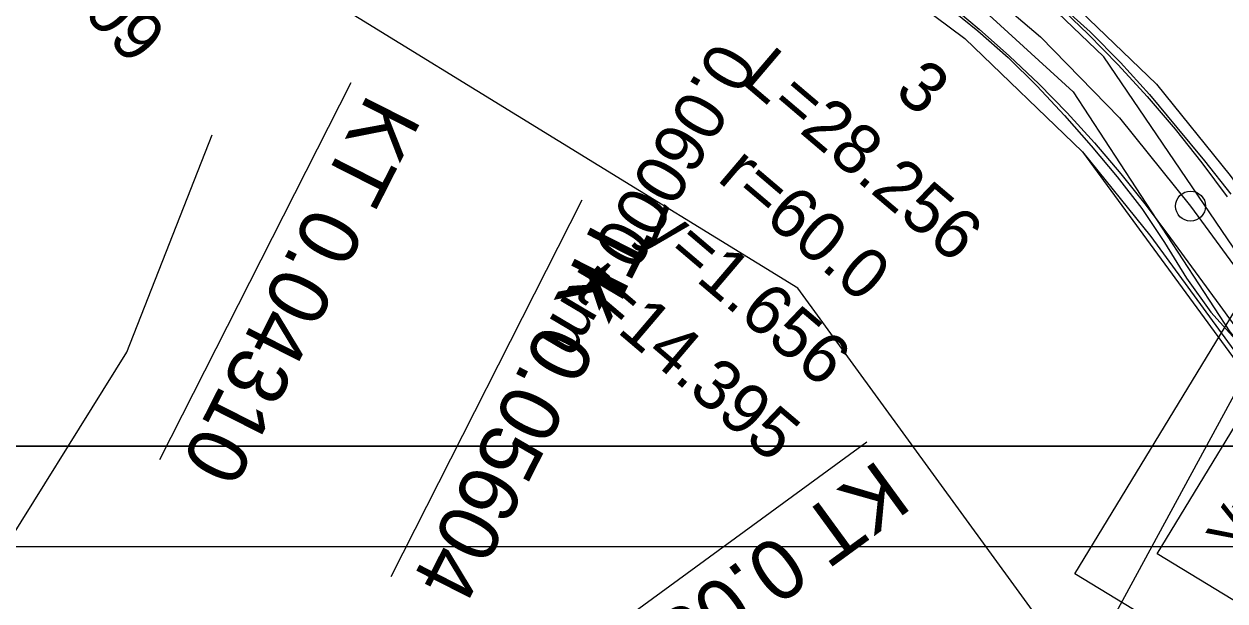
# Model space of a CAD drawing. Extents: x -555887 to -552101, y -1100251 to -1096546.
# Drawn here: x -554030.5 to -553970.5, y -1097398.4 to -1097369.6 of the extents above; entities that cross this region are included whole.
import ezdxf

# ---------------------------------------------------------------- set-up
doc = ezdxf.new("R2010")
doc.units = 0
for name, color, linetype in [('PARCELY_cesty', 7, 'Continuous'), ('PARCELY_VHO', 7, 'Continuous'), ('POLYGONY_SITUACE_PF_POPISY', 7, 'Continuous'), ('POLYGONY_SITUACE_PO', 7, 'Continuous'), ('ram_VC6', 7, 'Continuous'), ('ROZHLED_ram_legenda_1', 7, 'Continuous'), ('ROZHLED_ram_legenda_2', 7, 'Continuous'), ('vrstevnice', 7, 'Continuous'), ('ZSST', 7, 'Continuous')]:
    doc.layers.add(name, color=color, linetype=linetype)

msp = doc.modelspace()

# ---------------------------------------------------------------- linework, layer by layer
for p, q in [((-554014.159, -1097372.582), (-554023.699, -1097391.394)), ((-554002.623, -1097378.432), (-554012.162, -1097397.244)), ((-553988.405, -1097390.524), (-554005.442, -1097402.959))]:
    msp.add_line(p, q)
at = {"layer": 'PARCELY_cesty'}
for points in [[(-554024.87, -1097326.1), (-554016.972, -1097335.203), (-554014.45, -1097338.793), (-554010.977, -1097346.054), (-554009.652, -1097347.922), (-554006.027, -1097351.272), (-553987.32, -1097361.268), (-553980.262, -1097366.544), (-553973.944, -1097372.641), (-553970.267, -1097377.21), (-553883.981, -1097495.416), (-553880.888, -1097500.181), (-553878.272, -1097505.378), (-553874.899, -1097516.211), (-553874.102, -1097521.974), (-553873.943, -1097527.652), (-553875.23, -1097592.292), (-553875.224, -1097601.67), (-553872.69, -1097624.12), (-553866.22, -1097627.85), (-553859.38, -1097625.46)], [(-554028.81, -1097333.03), (-554018.781, -1097341.326), (-554015.89, -1097351.24), (-554008.949, -1097355.38), (-553990.01, -1097365.499), (-553983.508, -1097370.361), (-553977.642, -1097376.021), (-553974.236, -1097380.253), (-553888.1, -1097498.254), (-553882.924, -1097507.258), (-553879.092, -1097522.388), (-553878.944, -1097527.655), (-553880.675, -1097592.231), (-553880.657, -1097599.68), (-553880.289, -1097607.162), (-553873.9, -1097664.18)]]:
    msp.add_lwpolyline(points, dxfattribs=at)
at = {"layer": 'PARCELY_VHO'}
for points in [[(-553890.36, -1097670.23), (-553902.88, -1097642.35), (-553905.32, -1097611.67), (-553898.3, -1097524.98), (-553901.53, -1097506.94), (-553991.85, -1097382.83), (-554027.72, -1097360.75), (-554038.93, -1097345.45), (-554044.87, -1097337.64), (-554055.91, -1097333.12), (-554068.1, -1097310.12), (-554076.3, -1097297.37), (-554083.64, -1097283.44), (-554094.93, -1097256.14), (-554100.02, -1097244.94), (-554114.01, -1097204.34), (-554130.46, -1097180.06), (-554159.17, -1097101.34)], [(-554141.5, -1097107.04), (-554133.09, -1097133.96), (-554115.31, -1097177.28), (-554094.19, -1097204.11), (-554083.82, -1097222.99), (-554081.04, -1097249.03), (-554076.85, -1097264.17), (-554065.58, -1097288.03), (-554046.65, -1097316.45), (-554038.74, -1097323.54), (-554028.81, -1097333.03), (-554018.781, -1097341.326), (-554015.89, -1097351.24), (-554008.949, -1097355.38), (-553990.01, -1097365.499), (-553983.508, -1097370.361), (-553977.642, -1097376.021), (-553888.1, -1097498.254), (-553882.924, -1097507.258), (-553879.092, -1097522.388), (-553886.84, -1097615.05), (-553883.68, -1097641.57), (-553876.67, -1097669.5)]]:
    msp.add_lwpolyline(points, dxfattribs=at)
at = {"layer": 'POLYGONY_SITUACE_PO'}
for p, q in [((-553984.036, -1097366.623), (-553979.733, -1097370.282)), ((-553984.433, -1097368.708), (-553982.862, -1097369.976)), ((-553984.349, -1097368.604), (-553982.794, -1097369.896)), ((-553984.349, -1097368.604), (-553982.794, -1097369.896)), ((-553978.911, -1097368.662), (-553977.359, -1097370.141)), ((-553978.911, -1097368.662), (-553977.359, -1097370.141)), ((-553978.853, -1097368.599), (-553977.257, -1097370.037)), ((-553982.794, -1097369.896), (-553981.28, -1097371.238)), ((-553982.794, -1097369.896), (-553981.28, -1097371.238)), ((-553982.862, -1097369.976), (-553981.349, -1097371.312)), ((-553979.733, -1097370.282), (-553975.793, -1097374.331)), ((-553977.359, -1097370.141), (-553975.859, -1097371.673)), ((-553977.359, -1097370.141), (-553975.859, -1097371.673)), ((-553977.257, -1097370.037), (-553975.738, -1097371.558)), ((-553981.349, -1097371.312), (-553979.916, -1097372.734)), ((-553981.28, -1097371.238), (-553979.816, -1097372.633)), ((-553981.28, -1097371.238), (-553979.816, -1097372.633)), ((-553975.859, -1097371.673), (-553974.414, -1097373.257)), ((-553975.859, -1097371.673), (-553974.414, -1097373.257)), ((-553975.738, -1097371.558), (-553974.305, -1097373.16)), ((-553979.916, -1097372.734), (-553978.535, -1097374.205)), ((-553979.816, -1097372.633), (-553978.402, -1097374.078)), ((-553979.816, -1097372.633), (-553978.402, -1097374.078)), ((-553974.414, -1097373.257), (-553973.025, -1097374.889)), ((-553974.414, -1097373.257), (-553973.025, -1097374.889)), ((-553974.305, -1097373.16), (-553972.931, -1097374.812)), ((-553978.402, -1097374.078), (-553977.039, -1097375.572)), ((-553978.402, -1097374.078), (-553977.039, -1097375.572)), ((-553978.535, -1097374.205), (-553977.202, -1097375.716)), ((-553975.793, -1097374.331), (-553972.251, -1097378.732)), ((-553973.025, -1097374.889), (-553971.691, -1097376.567)), ((-553973.025, -1097374.889), (-553971.691, -1097376.567)), ((-553972.931, -1097374.812), (-553971.558, -1097376.466)), ((-553977.202, -1097375.716), (-553975.914, -1097377.265)), ((-553977.039, -1097375.572), (-553975.728, -1097377.112)), ((-553977.039, -1097375.572), (-553975.728, -1097377.112)), ((-553971.558, -1097376.466), (-553970.247, -1097378.142)), ((-553975.728, -1097377.112), (-553974.47, -1097378.695)), ((-553975.728, -1097377.112), (-553974.47, -1097378.695)), ((-553971.691, -1097376.567), (-553970.422, -1097378.27)), ((-553971.691, -1097376.567), (-553970.422, -1097378.27)), ((-553975.914, -1097377.265), (-553974.677, -1097378.854)), ((-553974.677, -1097378.854), (-553973.543, -1097380.548)), ((-553974.47, -1097378.695), (-553973.249, -1097380.333)), ((-553974.47, -1097378.695), (-553973.249, -1097380.333)), ((-553972.251, -1097378.732), (-553886.04, -1097496.835)), ((-553973.543, -1097380.548), (-553972.452, -1097382.331)), ((-553973.249, -1097380.333), (-553972.02, -1097382.016)), ((-553973.249, -1097380.333), (-553972.02, -1097382.016)), ((-553972.452, -1097382.331), (-553971.237, -1097384.024)), ((-553972.02, -1097382.016), (-553970.792, -1097383.699)), ((-553972.02, -1097382.016), (-553970.792, -1097383.699)), ((-553970.792, -1097383.699), (-553969.564, -1097385.382)), ((-553970.792, -1097383.699), (-553969.564, -1097385.382)), ((-553971.237, -1097384.024), (-553969.837, -1097385.581))]:
    msp.add_line(p, q, dxfattribs=at)
msp.add_circle((-553972.251, -1097378.732), 0.75, dxfattribs=at)
at = {"layer": 'ram_VC6'}
for points in [[(-553956.64, -1096765.72), (-554313.64, -1096765.72), (-554313.64, -1097395.72), (-553956.64, -1097395.72)], [(-553961.64, -1096770.72), (-554308.64, -1096770.72), (-554308.64, -1097390.72), (-553961.64, -1097390.72)]]:
    msp.add_lwpolyline(points, close=True, dxfattribs=at)
for points in [[(-553956.64, -1096765.72), (-554313.64, -1096765.72), (-554313.64, -1097395.72), (-553956.64, -1097395.72), (-553956.64, -1096765.72)], [(-553956.64, -1096765.72), (-554313.64, -1096765.72), (-554313.64, -1097395.72), (-553956.64, -1097395.72), (-553956.64, -1096765.72)], [(-553961.64, -1097390.72), (-554308.64, -1097390.72), (-554308.64, -1096770.72), (-553961.64, -1096770.72), (-553961.64, -1097390.72)], [(-553961.64, -1097185.72), (-553961.64, -1097390.72), (-554308.64, -1097390.72), (-554308.64, -1096770.72), (-553961.64, -1096770.72), (-553961.64, -1096975.72), (-553961.64, -1097185.72)]]:
    msp.add_lwpolyline(points, dxfattribs=at)
at = {"layer": 'ROZHLED_ram_legenda_1'}
msp.add_lwpolyline([(-554200.18, -1097392.86), (-554063.29, -1097140.609), (-553887.506, -1097236.003), (-554024.395, -1097488.253), (-554200.18, -1097392.86)], dxfattribs=at)
msp.add_lwpolyline([(-554200.18, -1097392.86), (-554063.29, -1097140.609), (-553887.506, -1097236.003), (-554024.395, -1097488.253), (-554200.18, -1097392.86)], dxfattribs=at)
at = {"layer": 'ROZHLED_ram_legenda_2'}
for points in [[(-553978.03, -1097397.091), (-553881.36, -1097238.186), (-553824.974, -1097272.489), (-553921.644, -1097431.394)], [(-553973.908, -1097396.087), (-553880.356, -1097242.308), (-553829.096, -1097273.492), (-553922.648, -1097427.271)]]:
    msp.add_lwpolyline(points, close=True, dxfattribs=at)
at = {"layer": 'vrstevnice'}
msp.add_lwpolyline([(-554190.329, -1097523.08), (-554168.989, -1097521.25), (-554159.999, -1097519.71), (-554148.909, -1097516.2), (-554142.869, -1097513.11), (-554135.289, -1097507.77), (-554123.069, -1097495.14), (-554117.169, -1097487.41), (-554094.989, -1097453.71), (-554083.889, -1097438.27), (-554078.139, -1097431.53), (-554073.499, -1097427.46), (-554061.289, -1097425.77), (-554055.949, -1097419.59), (-554038.119, -1097403.45), (-554032.359, -1097397.27), (-554025.339, -1097386.03), (-554021.07, -1097375.17)], dxfattribs=at)
at = {"layer": 'ZSST'}
for points in [[(-553869.95, -1097682.22), (-553871.05, -1097647.6), (-553870.2, -1097626.99), (-553876.84, -1097598.04), (-553877.64, -1097579), (-553875.72, -1097537.7), (-553876.59, -1097516.18), (-553880.93, -1097501.8), (-553888.19, -1097489.91), (-553910.46, -1097459.06), (-553932.29, -1097430.48), (-553957.48, -1097396.42), (-553968.04, -1097383.84), (-553976.57, -1097371.28), (-553984.26, -1097363.91), (-554005.86, -1097353.41), (-554012.69, -1097347.14), (-554017.87, -1097337.24)], [(-554020.91, -1097340.19), (-554015.31, -1097348.85), (-554006.92, -1097355.66), (-553985.92, -1097365.87), (-553978.11, -1097373.02), (-553970.29, -1097385.01), (-553959.09, -1097398.12), (-553934.58, -1097431.99), (-553912.45, -1097460.83), (-553890.61, -1097491.11), (-553883.62, -1097502.9), (-553879.16, -1097515.79), (-553878.55, -1097537.65), (-553880.23, -1097578.32), (-553879.49, -1097598.53), (-553872.4, -1097626.72), (-553873.46, -1097647.68), (-553872.28, -1097682.24)]]:
    msp.add_lwpolyline(points, dxfattribs=at)

# ---------------------------------------------------------------- texts
for s, height, rotation, p in [('t=7.209', 2.5, 313.28926, (-554032.753, -1097363.591)), ('L=28.256', 2.5, 319.61933, (-553994.727, -1097372.54)), ('3', 2.5, 319.61933, (-553987.094, -1097373.124)), ('KT 0.04310', 3, 243.11065, (-554013.267, -1097373.034)), ('r=60.0', 2.5, 319.61933, (-553995.928, -1097377.425)), ('y=1.656', 2.5, 319.61933, (-553999.752, -1097380.081)), ('TK 0.05604', 3, 243.11065, (-554001.731, -1097378.884)), ('t=14.395', 2.5, 319.61933, (-554003.121, -1097383.122)), ('KT 0.08429', 3, 216.128, (-553987.816, -1097391.331))]:
    msp.add_text(s, height=height, rotation=rotation).set_placement(p)
at = {"layer": 'POLYGONY_SITUACE_PF_POPISY'}
msp.add_text('0.06000 km', height=2.5, rotation=239.32745, dxfattribs=at).set_placement((-553995.941, -1097370.38))
at = {"layer": 'ROZHLED_ram_legenda_2'}
msp.add_text('Vyhotovil', height=2, rotation=58.6856, dxfattribs=at).set_placement((-553969.814, -1097396.092))

doc.saveas('drawing.dxf')
